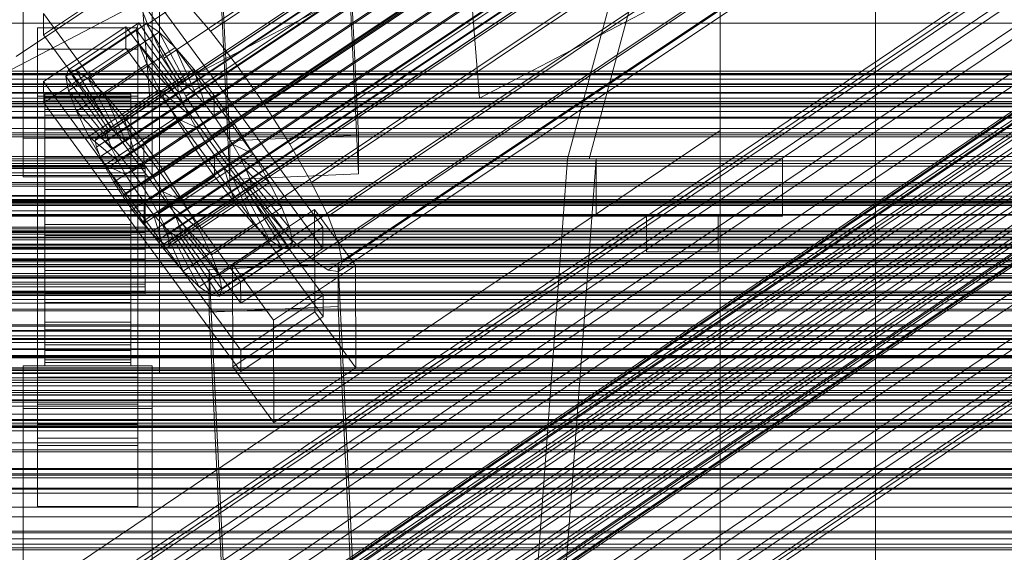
# Model space of a CAD drawing. Header units: millimetres. Extents: x -4738 to 65662, y -68080 to 6847.
# Tile 350 of 656: x 130 to 268, y -33725 to -33651. Entities that reach past the tile are written whole.
import ezdxf

# ---------------------------------------------------------------- set-up
doc = ezdxf.new("R2010")
doc.units = ezdxf.units.MM
for name, color, linetype, lineweight in [('COTAS_O', 1, 'Continuous', 0), ('COTAS_P', 1, 'Continuous', 0), ('frontal_briquetadora', 7, 'Continuous', 0), ('frontal_C01', 7, 'Continuous', 0), ('frontal_C01-mix', 7, 'Continuous', 0), ('frontal_C02', 7, 'Continuous', 0), ('frontal_C03', 7, 'Continuous', 0), ('frontal_C10', 7, 'Continuous', 0), ('frontal_mezcladora', 7, 'Continuous', 0), ('frontal_secador', 7, 'Continuous', 0)]:
    doc.layers.add(name, color=color, linetype=linetype, lineweight=lineweight)
doc.dimstyles.new('R19_100', dxfattribs={"dimtxt": 250, "dimasz": 150, "dimexe": 150, "dimexo": 80, "dimgap": 100, "dimtad": 1, "dimtih": 1, "dimtoh": 1, "dimdsep": 46, "dimcen": 0.09, "dimadec": 0, "dimazin": 0, "dimtfac": 1, "dimtdec": 4, "dimtofl": 0, "dimtmove": 0, "dimatfit": 3, "dimfxl": 1, "dimtolj": 1, "dimtzin": 0, "dimarcsym": 0})

# ---------------------------------------------------------------- blocks, each defined once
blk = doc.blocks.new('DIM_R31_48')
at = {"layer": 'COTAS_O'}
for p, q in [((-1725, -33700), (-1575, -33655)), ((1725, -33700), (1575, -33655)), ((-1725, -34400), (-1725, -33700)), ((-1725, -33700), (1725, -33700)), ((-1725, -33700), (-1575, -33745)), ((1725, -33700), (1575, -33745)), ((1725, -34400), (1725, -33700))]:
    blk.add_line(p, q, dxfattribs=at)
blk.add_text('3450 O', height=250, dxfattribs=at).set_placement((0, -33600))
blk = doc.blocks.new('DIM_R31_49')
at = {"layer": 'COTAS_P'}
for p, q in [((-150, -32300), (550, -32300)), ((550, -32300), (505, -32450)), ((550, -34900), (550, -32300)), ((550, -32300), (595, -32450)), ((550, -34900), (505, -34750)), ((550, -34900), (595, -34750)), ((-150, -34900), (550, -34900))]:
    blk.add_line(p, q, dxfattribs=at)
blk.add_text('2600 P', height=250, rotation=90, dxfattribs=at).set_placement((450, -33600))

msp = doc.modelspace()

# ---------------------------------------------------------------- linework, layer by layer
at = {"layer": 'frontal_briquetadora'}
for p, q in [((207, -33670), (342, -33170)), ((210, -33670), (345, -33170)), ((-171, -33670), (211, -33670)), ((-170, -33670), (210, -33670)), ((-167, -33670), (207, -33670)), ((207, -33670), (200, -33765)), ((204, -33765), (211, -33670)), ((210, -33670), (207, -33670)), ((207, -33670), (211, -33670)), ((211, -33670), (237, -33670)), ((211, -33678), (211, -33670)), ((237, -33678), (237, -33670)), ((-171, -33678), (211, -33678)), ((211, -33678), (237, -33678)), ((218, -33678), (228, -33678)), ((218, -33683), (218, -33678)), ((228, -33683), (228, -33678)), ((218, -33683), (228, -33683))]:
    msp.add_line(p, q, dxfattribs=at)
at = {"layer": 'frontal_C01'}
for p, q in [((250, -35948.844), (250, -33373.251)), ((250, -33378.064), (250, -35953.656)), ((228.298, -33666.04), (228.298, -33505.257)), ((228.298, -33511.037), (228.298, -33671.821)), ((146.872, -33726.005), (331.181, -33601.67)), ((148.32, -33726.355), (332.629, -33602.02)), ((146.383, -33727.095), (330.692, -33602.76)), ((150.629, -33728.12), (334.938, -33603.785)), ((141.218, -33749.589), (355.017, -33605.361)), ((146.887, -33729.55), (331.197, -33605.215)), ((141.045, -33749.975), (354.844, -33605.747)), ((141.224, -33750.845), (355.022, -33606.617)), ((141.731, -33749.713), (355.53, -33605.485)), ((142.549, -33750.338), (356.348, -33606.11)), ((141.742, -33752.14), (355.541, -33607.911)), ((143.617, -33751.423), (357.415, -33607.194)), ((153.641, -33731.18), (337.95, -33606.845)), ((159.83, -33667.499), (156.962, -33607.71)), ((174.943, -33606.911), (177.811, -33666.699)), ((142.565, -33753.77), (356.363, -33609.542)), ((144.861, -33752.892), (358.659, -33608.664)), ((148.35, -33733.203), (332.659, -33608.868)), ((359.995, -33610.418), (146.196, -33754.647)), ((143.635, -33755.626), (357.434, -33611.397)), ((157.152, -33735.327), (341.461, -33610.992)), ((177.811, -33672.093), (174.943, -33612.304)), ((144.881, -33757.58), (358.68, -33613.352)), ((147.533, -33756.566), (361.332, -33612.338)), ((150.672, -33737.804), (334.981, -33613.47)), ((159.83, -33672.892), (156.962, -33613.104)), ((148.779, -33758.52), (362.578, -33614.292)), ((146.218, -33759.5), (360.017, -33615.271)), ((149.85, -33760.376), (363.648, -33616.148)), ((345.231, -33615.943), (160.922, -33740.278)), ((147.554, -33761.254), (361.352, -33617.026)), ((150.672, -33762.007), (364.471, -33617.778)), ((148.798, -33762.723), (362.596, -33618.495)), ((151.191, -33763.301), (364.989, -33619.073)), ((153.694, -33743.041), (338.003, -33618.707)), ((149.865, -33763.808), (363.664, -33619.579)), ((150.683, -33764.433), (364.482, -33620.205)), ((151.196, -33764.557), (364.995, -33620.329)), ((151.369, -33764.171), (365.168, -33619.942)), ((131, -33667.098), (131, -33621.261)), ((149, -33621.261), (149, -33667.098)), ((164.693, -33745.696), (349.002, -33621.361)), ((157.211, -33748.557), (341.52, -33624.222)), ((131, -33672.49), (131, -33626.653)), ((149, -33672.49), (149, -33626.653)), ((168.21, -33751.211), (352.519, -33626.876)), ((160.982, -33753.975), (345.291, -33629.64)), ((171.232, -33756.448), (355.541, -33632.113)), ((164.752, -33758.926), (349.061, -33634.591)), ((173.554, -33761.05), (357.863, -33636.715)), ((168.263, -33763.073), (352.572, -33638.738)), ((175.016, -33764.703), (359.326, -33640.368)), ((171.275, -33766.133), (355.584, -33641.798)), ((173.584, -33767.898), (357.893, -33643.563)), ((175.032, -33768.247), (359.341, -33643.913)), ((175.521, -33767.158), (359.83, -33642.823)), ((-425, -33661.983), (425, -33661.983)), ((-311.15, -33663.388), (311.15, -33663.388)), ((-311.15, -33664.18), (311.15, -33664.18)), ((-311.15, -33664.327), (311.15, -33664.327)), ((-311.15, -33666.649), (311.15, -33666.649)), ((-311.15, -33666.933), (311.15, -33666.933)), ((228.298, -33666.04), (130, -33732.352)), ((149, -33667.098), (131, -33667.098)), ((131, -33667.098), (131, -33672.49)), ((149, -33672.49), (149, -33667.098)), ((177.811, -33666.699), (159.83, -33667.499)), ((177.811, -33672.093), (177.811, -33666.699)), ((228.298, -33928.654), (228.298, -33666.04)), ((228.298, -33666.04), (228.298, -33671.821)), ((159.83, -33667.499), (159.83, -33672.892)), ((-311.15, -33670.626), (311.15, -33670.626)), ((-311.15, -33671.028), (311.15, -33671.028)), ((130, -33738.133), (228.298, -33671.821)), ((131, -33672.49), (149, -33672.49)), ((159.83, -33672.892), (177.811, -33672.093)), ((228.298, -33671.821), (228.298, -33934.434)), ((425, -33673.539), (-425, -33673.539)), ((425, -33675.679), (-425, -33675.679)), ((-311.15, -33675.841), (311.15, -33675.841)), ((-311.15, -33676.334), (311.15, -33676.334)), ((-440, -33679.787), (440, -33679.787)), ((-440, -33680.068), (440, -33680.068)), ((-440, -33680.12), (440, -33680.12)), ((-440, -33680.942), (440, -33680.942)), ((-440, -33681.043), (440, -33681.043)), ((-440, -33682.352), (440, -33682.352)), ((311.15, -33681.938), (-311.15, -33681.938)), ((-440, -33682.494), (440, -33682.494)), ((-311.15, -33682.488), (311.15, -33682.488)), ((-440, -33684.2), (440, -33684.2)), ((-440, -33684.374), (440, -33684.374)), ((440, -33686.36), (-440, -33686.36)), ((-440, -33686.555), (440, -33686.555)), ((-425, -33687.235), (425, -33687.235)), ((-440, -33688.686), (440, -33688.686)), ((-440, -33688.887), (440, -33688.887)), ((-311.15, -33688.502), (311.15, -33688.502)), ((-311.15, -33689.071), (311.15, -33689.071)), ((-450, -33690.14), (450, -33690.14)), ((-440, -33691.018), (440, -33691.018)), ((-440, -33691.213), (440, -33691.213)), ((-440, -33693.199), (440, -33693.199)), ((-440, -33693.374), (440, -33693.374)), ((-440, -33695.079), (440, -33695.079)), ((-440, -33695.221), (440, -33695.221)), ((-311.15, -33695.086), (311.15, -33695.086)), ((-311.15, -33695.635), (311.15, -33695.635)), ((-440, -33696.53), (440, -33696.53)), ((-440, -33696.631), (440, -33696.631)), ((-440, -33697.453), (440, -33697.453)), ((-440, -33697.505), (440, -33697.505)), ((-440, -33697.786), (440, -33697.786)), ((450, -33700.925), (-450, -33700.925)), ((-311.15, -33701.24), (311.15, -33701.24)), ((-311.15, -33701.732), (311.15, -33701.732)), ((-311.15, -33706.545), (311.15, -33706.545)), ((-311.15, -33706.947), (311.15, -33706.947)), ((-311.15, -33710.64), (311.15, -33710.64)), ((-311.15, -33710.924), (311.15, -33710.924)), ((-311.15, -33713.246), (311.15, -33713.246)), ((-311.15, -33713.393), (311.15, -33713.393)), ((-311.15, -33714.185), (311.15, -33714.185)), ((450, -33723.844), (-450, -33723.844))]:
    msp.add_line(p, q, dxfattribs=at)
at = {"layer": 'frontal_C01-mix'}
for p, q in [((150, -33435), (150, -33700)), ((150, -33700), (-150, -33700))]:
    msp.add_line(p, q, dxfattribs=at)
at = {"layer": 'frontal_C02'}
for p, q in [((250, -35767.183), (250, -32921.727)), ((250, -32926.497), (250, -35771.953)), ((141.218, -33666.964), (355.017, -33523.989)), ((141.731, -33667.02), (355.53, -33524.045)), ((141.045, -33667.419), (354.844, -33524.443)), ((141.224, -33668.353), (355.022, -33525.377)), ((142.549, -33667.583), (356.348, -33524.607)), ((143.617, -33668.613), (357.415, -33525.638)), ((141.742, -33669.702), (355.541, -33526.727)), ((144.861, -33670.042), (358.659, -33527.067)), ((142.565, -33671.376), (356.363, -33528.401)), ((148.35, -33651.184), (332.659, -33527.929)), ((359.995, -33528.796), (146.196, -33671.772)), ((157.152, -33652.142), (341.461, -33528.888)), ((143.635, -33673.259), (357.434, -33530.284)), ((147.533, -33673.684), (361.332, -33530.709)), ((144.881, -33675.224), (358.68, -33532.249)), ((148.779, -33675.649), (362.578, -33532.673)), ((150.672, -33655.907), (334.981, -33532.652)), ((345.231, -33533.769), (160.922, -33657.023)), ((146.218, -33677.137), (360.017, -33534.161)), ((149.85, -33677.532), (363.648, -33534.557)), ((147.554, -33678.866), (361.352, -33535.891)), ((150.672, -33679.206), (364.471, -33536.23)), ((148.798, -33680.295), (362.596, -33537.32)), ((151.191, -33680.556), (364.989, -33537.58)), ((153.694, -33661.222), (338.003, -33537.968)), ((149.865, -33681.326), (363.664, -33538.35)), ((150.683, -33681.888), (364.482, -33538.913)), ((151.196, -33681.944), (364.995, -33538.969)), ((151.369, -33681.49), (365.168, -33538.514)), ((164.693, -33662.42), (349.002, -33539.166)), ((157.211, -33666.767), (341.52, -33543.513)), ((168.21, -33667.965), (352.519, -33544.711)), ((160.982, -33672.164), (345.291, -33548.91)), ((171.232, -33673.281), (355.541, -33550.026)), ((164.752, -33677.045), (349.061, -33553.791)), ((173.554, -33678.004), (357.863, -33554.749)), ((168.263, -33681.078), (352.572, -33557.823)), ((175.016, -33681.813), (359.326, -33558.559)), ((171.275, -33683.987), (355.584, -33560.732)), ((175.521, -33684.449), (359.83, -33561.195)), ((173.584, -33685.574), (357.893, -33562.32)), ((175.032, -33685.732), (359.341, -33562.478)), ((228.298, -33874.707), (228.298, -33584.212)), ((130, -33655.678), (228.298, -33589.943)), ((228.298, -33589.943), (228.298, -33880.437)), ((145.277, -33641.999), (172.809, -33679.521)), ((145.289, -33644.979), (133.821, -33652.648)), ((172.821, -33682.502), (145.289, -33644.979)), ((148.35, -33651.184), (146.887, -33647.374)), ((153.641, -33648.11), (157.152, -33652.142)), ((133.821, -33652.648), (133.809, -33649.668)), ((161.341, -33687.19), (133.809, -33649.668)), ((133, -33654.691), (133, -33651.71)), ((133, -33651.71), (147, -33651.71)), ((133, -33697.529), (133, -33651.71)), ((133.847, -33659.205), (145.315, -33651.536)), ((136.948, -33658.506), (146.777, -33651.932)), ((137.313, -33657.546), (147.143, -33650.973)), ((138.396, -33657.664), (148.226, -33651.091)), ((145.315, -33651.536), (145.327, -33654.517)), ((145.315, -33651.536), (172.847, -33689.059)), ((147.143, -33650.973), (146.777, -33651.932)), ((146.777, -33651.932), (152.513, -33659.749)), ((146.777, -33651.932), (147.155, -33653.904)), ((147, -33651.71), (147, -33654.691)), ((147, -33651.71), (147, -33697.529)), ((148.226, -33651.091), (147.143, -33650.973)), ((147.143, -33650.973), (152.686, -33659.295)), ((149.953, -33652.278), (148.226, -33651.091)), ((148.226, -33651.091), (153.199, -33659.351)), ((150.672, -33655.907), (148.35, -33651.184)), ((157.152, -33652.142), (160.922, -33657.023)), ((133.821, -33652.648), (161.353, -33690.171)), ((140.123, -33658.852), (149.953, -33652.278)), ((152.207, -33654.454), (149.953, -33652.278)), ((149.953, -33652.278), (154.017, -33659.913)), ((147, -33654.691), (133, -33654.691)), ((133, -33654.691), (133, -33700.509)), ((145.327, -33654.517), (133.859, -33662.186)), ((137.325, -33660.478), (147.155, -33653.904)), ((142.377, -33661.028), (152.207, -33654.454)), ((172.859, -33692.039), (145.327, -33654.517)), ((147, -33700.509), (147, -33654.691)), ((147.155, -33653.904), (152.692, -33660.683)), ((147.155, -33653.904), (148.249, -33656.754)), ((154.833, -33657.471), (152.207, -33654.454)), ((152.207, -33654.454), (155.085, -33660.944)), ((153.694, -33661.222), (150.672, -33655.907)), ((136.948, -33658.506), (137.313, -33657.546)), ((142.856, -33665.869), (137.313, -33657.546)), ((137.313, -33657.546), (138.396, -33657.664)), ((143.369, -33665.924), (138.396, -33657.664)), ((138.396, -33657.664), (140.123, -33658.852)), ((138.419, -33663.327), (148.249, -33656.754)), ((145.003, -33664.044), (154.833, -33657.471)), ((148.249, -33656.754), (153.21, -33662.033)), ((148.249, -33656.754), (149.985, -33660.287)), ((157.653, -33661.122), (154.833, -33657.471)), ((154.833, -33657.471), (156.329, -33662.373)), ((160.922, -33657.023), (164.693, -33662.42)), ((142.683, -33666.323), (136.948, -33658.506)), ((137.325, -33660.478), (136.948, -33658.506)), ((144.188, -33666.487), (140.123, -33658.852)), ((140.123, -33658.852), (142.377, -33661.028)), ((133.859, -33662.186), (133.847, -33659.205)), ((161.379, -33696.728), (133.847, -33659.205)), ((140.156, -33666.86), (149.985, -33660.287)), ((152.513, -33659.749), (142.683, -33666.323)), ((152.686, -33659.295), (142.856, -33665.869)), ((153.199, -33659.351), (143.369, -33665.924)), ((154.017, -33659.913), (144.188, -33666.487)), ((149.985, -33660.287), (154.033, -33663.707)), ((149.985, -33660.287), (152.246, -33664.263)), ((152.513, -33659.749), (152.686, -33659.295)), ((152.692, -33660.683), (152.513, -33659.749)), ((152.686, -33659.295), (153.199, -33659.351)), ((153.199, -33659.351), (154.017, -33659.913)), ((154.017, -33659.913), (155.085, -33660.944)), ((133, -33664.228), (133, -33661.248)), ((133, -33661.248), (147, -33661.248)), ((133, -33707.066), (133, -33661.248)), ((134, -33670.931), (134, -33660.94)), ((134, -33660.94), (134, -33661.386)), ((134, -33660.94), (146, -33660.94)), ((134, -33661.788), (134, -33660.94)), ((134, -33671.143), (134, -33661.386)), ((134, -33661.386), (134, -33663.095)), ((134, -33661.386), (146, -33661.386)), ((134, -33671.333), (134, -33661.788)), ((134, -33661.788), (146, -33661.788)), ((134, -33663.871), (134, -33661.788)), ((142.862, -33667.257), (137.325, -33660.478)), ((138.419, -33663.327), (137.325, -33660.478)), ((145.255, -33667.518), (142.377, -33661.028)), ((142.377, -33661.028), (145.003, -33664.044)), ((152.692, -33660.683), (142.862, -33667.257)), ((155.085, -33660.944), (145.255, -33667.518)), ((146, -33661.386), (146, -33660.94)), ((146, -33660.94), (146, -33670.931)), ((146, -33660.94), (146, -33661.788)), ((146, -33663.095), (146, -33661.386)), ((146, -33661.386), (146, -33671.143)), ((146, -33661.788), (146, -33671.333)), ((146, -33661.788), (146, -33663.871)), ((147, -33661.248), (147, -33664.228)), ((147, -33661.248), (147, -33707.066)), ((157.653, -33661.122), (147.823, -33667.696)), ((153.21, -33662.033), (152.692, -33660.683)), ((157.211, -33666.767), (153.694, -33661.222)), ((155.085, -33660.944), (156.329, -33662.373)), ((157.665, -33664.102), (157.653, -33661.122)), ((160.474, -33665.159), (157.653, -33661.122)), ((133.859, -33662.186), (161.391, -33699.708)), ((134, -33671.952), (134, -33663.095)), ((134, -33663.095), (134, -33665.951)), ((134, -33663.095), (146, -33663.095)), ((153.21, -33662.033), (143.38, -33668.607)), ((146, -33665.951), (146, -33663.095)), ((146, -33663.095), (146, -33671.952)), ((156.329, -33662.373), (146.499, -33668.947)), ((154.033, -33663.707), (153.21, -33662.033)), ((156.329, -33662.373), (157.665, -33664.102)), ((164.693, -33662.42), (168.21, -33667.965)), ((147, -33664.228), (133, -33664.228)), ((133, -33664.228), (133, -33710.047)), ((134, -33672.32), (134, -33663.871)), ((134, -33663.871), (146, -33663.871)), ((134, -33667.049), (134, -33663.871)), ((143.38, -33668.607), (138.419, -33663.327)), ((140.156, -33666.86), (138.419, -33663.327)), ((142.416, -33670.836), (152.246, -33664.263)), ((154.033, -33663.707), (144.203, -33670.28)), ((146.499, -33668.947), (145.003, -33664.044)), ((145.003, -33664.044), (147.823, -33667.696)), ((146, -33663.871), (146, -33672.32)), ((146, -33663.871), (146, -33667.049)), ((147, -33710.047), (147, -33664.228)), ((147.835, -33670.676), (157.665, -33664.102)), ((152.246, -33664.263), (155.103, -33665.59)), ((152.246, -33664.263), (154.877, -33668.411)), ((155.103, -33665.59), (154.033, -33663.707)), ((157.665, -33664.102), (159.001, -33666.015)), ((142.856, -33665.869), (142.683, -33666.323)), ((143.369, -33665.924), (142.856, -33665.869)), ((144.188, -33666.487), (143.369, -33665.924)), ((155.103, -33665.59), (145.274, -33672.164)), ((150.644, -33671.733), (160.474, -33665.159)), ((156.35, -33667.555), (155.103, -33665.59)), ((160.474, -33665.159), (159.001, -33666.015)), ((163.105, -33669.307), (160.474, -33665.159)), ((134, -33673.305), (134, -33665.951)), ((134, -33665.951), (134, -33669.76)), ((134, -33665.951), (146, -33665.951)), ((134, -33673.825), (134, -33667.049)), ((134, -33667.049), (146, -33667.049)), ((134, -33671.104), (134, -33667.049)), ((144.203, -33670.28), (140.156, -33666.86)), ((142.416, -33670.836), (140.156, -33666.86)), ((141.045, -33667.419), (141.218, -33666.964)), ((141.218, -33666.964), (141.731, -33667.02)), ((141.731, -33667.02), (142.549, -33667.583)), ((142.683, -33666.323), (142.862, -33667.257)), ((142.862, -33667.257), (143.38, -33668.607)), ((145.255, -33667.518), (144.188, -33666.487)), ((146, -33669.76), (146, -33665.951)), ((146, -33665.951), (146, -33673.305)), ((146, -33667.049), (146, -33673.825)), ((146, -33667.049), (146, -33671.104)), ((159.001, -33666.015), (149.171, -33672.588)), ((160.982, -33672.164), (157.211, -33666.767)), ((159.001, -33666.015), (160.247, -33667.98)), ((141.224, -33668.353), (141.045, -33667.419)), ((141.742, -33669.702), (141.224, -33668.353)), ((142.549, -33667.583), (143.617, -33668.613)), ((143.38, -33668.607), (144.203, -33670.28)), ((143.617, -33668.613), (144.861, -33670.042)), ((145.047, -33674.984), (154.877, -33668.411)), ((146.499, -33668.947), (145.255, -33667.518)), ((156.35, -33667.555), (146.52, -33674.129)), ((147.823, -33667.696), (147.835, -33670.676)), ((147.823, -33667.696), (150.644, -33671.733)), ((160.247, -33667.98), (150.417, -33674.553)), ((154.877, -33668.411), (156.35, -33667.555)), ((154.877, -33668.411), (157.698, -33672.448)), ((157.686, -33669.467), (156.35, -33667.555)), ((163.105, -33669.307), (160.247, -33667.98)), ((160.247, -33667.98), (161.318, -33669.863)), ((168.21, -33667.965), (171.232, -33673.281)), ((134, -33675.109), (134, -33669.76)), ((134, -33669.76), (134, -33674.261)), ((134, -33669.76), (146, -33669.76)), ((142.565, -33671.376), (141.742, -33669.702)), ((144.861, -33670.042), (146.196, -33671.772)), ((146, -33674.261), (146, -33669.76)), ((146, -33669.76), (146, -33675.109)), ((147.835, -33670.676), (146.499, -33668.947)), ((157.686, -33669.467), (147.856, -33676.041)), ((161.318, -33669.863), (151.488, -33676.437)), ((153.275, -33675.881), (163.105, -33669.307)), ((157.698, -33672.448), (157.686, -33669.467)), ((159.022, -33671.197), (157.686, -33669.467)), ((165.365, -33673.283), (161.318, -33669.863)), ((161.318, -33669.863), (162.14, -33671.537)), ((165.365, -33673.283), (163.105, -33669.307)), ((-148, -33670.931), (148, -33670.931)), ((-148, -33671.143), (148, -33671.143)), ((-148, -33671.333), (148, -33671.333)), ((134, -33671.143), (134, -33670.931)), ((146, -33670.931), (134, -33670.931)), ((134, -33670.931), (134, -33671.333)), ((134, -33675.746), (134, -33671.104)), ((134, -33671.104), (146, -33671.104)), ((134, -33675.76), (134, -33671.104)), ((134, -33671.952), (134, -33671.143)), ((146, -33671.143), (134, -33671.143)), ((146, -33671.333), (134, -33671.333)), ((134, -33671.333), (134, -33672.32)), ((145.274, -33672.164), (142.416, -33670.836)), ((145.047, -33674.984), (142.416, -33670.836)), ((143.635, -33673.259), (142.565, -33671.376)), ((144.203, -33670.28), (145.274, -33672.164)), ((146, -33670.931), (146, -33671.143)), ((146, -33671.333), (146, -33670.931)), ((146, -33671.104), (146, -33675.746)), ((146, -33671.104), (146, -33675.76)), ((146, -33671.143), (146, -33671.952)), ((146, -33672.32), (146, -33671.333)), ((149.171, -33672.588), (147.835, -33670.676)), ((148, -33671.143), (148, -33670.931)), ((148, -33670.931), (148, -33671.333)), ((148, -33671.952), (148, -33671.143)), ((148, -33671.333), (148, -33672.32)), ((159.022, -33671.197), (149.192, -33677.77)), ((160.518, -33676.099), (159.022, -33671.197)), ((160.266, -33672.626), (159.022, -33671.197)), ((-148, -33671.952), (148, -33671.952)), ((-148, -33672.32), (148, -33672.32)), ((134, -33673.305), (134, -33671.952)), ((146, -33671.952), (134, -33671.952)), ((146, -33672.32), (134, -33672.32)), ((134, -33672.32), (134, -33673.825)), ((145.274, -33672.164), (146.52, -33674.129)), ((146, -33671.952), (146, -33673.305)), ((146, -33673.825), (146, -33672.32)), ((146.196, -33671.772), (147.533, -33673.684)), ((147.868, -33679.021), (157.698, -33672.448)), ((148, -33673.305), (148, -33671.952)), ((148, -33672.32), (148, -33673.825)), ((149.171, -33672.588), (150.644, -33671.733)), ((150.417, -33674.553), (149.171, -33672.588)), ((160.266, -33672.626), (150.436, -33679.199)), ((150.644, -33671.733), (153.275, -33675.881)), ((162.14, -33671.537), (152.311, -33678.11)), ((157.698, -33672.448), (160.518, -33676.099)), ((163.144, -33679.116), (160.266, -33672.626)), ((161.333, -33673.657), (160.266, -33672.626)), ((164.752, -33677.045), (160.982, -33672.164)), ((167.102, -33676.816), (162.14, -33671.537)), ((162.14, -33671.537), (162.659, -33672.886)), ((-148, -33673.305), (148, -33673.305)), ((-148, -33673.825), (148, -33673.825)), ((134, -33675.109), (134, -33673.305)), ((146, -33673.305), (134, -33673.305)), ((146, -33673.825), (134, -33673.825)), ((134, -33673.825), (134, -33675.746)), ((144.881, -33675.224), (143.635, -33673.259)), ((146.52, -33674.129), (145.047, -33674.984)), ((146, -33673.305), (146, -33675.109)), ((146, -33675.746), (146, -33673.825)), ((146.52, -33674.129), (147.856, -33676.041)), ((147.533, -33673.684), (148.779, -33675.649)), ((148, -33675.109), (148, -33673.305)), ((148, -33673.825), (148, -33675.746)), ((161.333, -33673.657), (151.503, -33680.23)), ((162.659, -33672.886), (152.829, -33679.46)), ((162.837, -33673.82), (153.008, -33680.394)), ((155.535, -33679.857), (165.365, -33673.283)), ((165.397, -33681.292), (161.333, -33673.657)), ((162.151, -33674.219), (161.333, -33673.657)), ((168.196, -33679.666), (162.659, -33672.886)), ((162.659, -33672.886), (162.837, -33673.82)), ((162.837, -33673.82), (162.664, -33674.275)), ((168.573, -33681.638), (162.837, -33673.82)), ((167.102, -33676.816), (165.365, -33673.283)), ((171.232, -33673.281), (173.554, -33678.004)), ((-148, -33675.109), (148, -33675.109)), ((134, -33674.261), (134, -33677.241)), ((146, -33674.261), (134, -33674.261)), ((134, -33674.261), (134, -33679.148)), ((134, -33677.241), (134, -33675.109)), ((146, -33675.109), (134, -33675.109)), ((146.218, -33677.137), (144.881, -33675.224)), ((147.868, -33679.021), (145.047, -33674.984)), ((146, -33677.241), (146, -33674.261)), ((146, -33679.148), (146, -33674.261)), ((146, -33675.109), (146, -33677.241)), ((148, -33677.241), (148, -33675.109)), ((151.488, -33676.437), (150.417, -33674.553)), ((150.417, -33674.553), (153.275, -33675.881)), ((162.151, -33674.219), (152.321, -33680.793)), ((162.664, -33674.275), (152.835, -33680.849)), ((167.125, -33682.479), (162.151, -33674.219)), ((162.664, -33674.275), (162.151, -33674.219)), ((168.208, -33682.597), (162.664, -33674.275)), ((-148, -33675.746), (148, -33675.746)), ((146, -33675.746), (134, -33675.746)), ((134, -33675.746), (134, -33677.952)), ((134, -33677.952), (134, -33675.76)), ((134, -33675.76), (146, -33675.76)), ((134, -33680.7), (134, -33675.76)), ((146, -33677.952), (146, -33675.746)), ((146, -33675.76), (146, -33677.952)), ((146, -33675.76), (146, -33680.7)), ((147.856, -33676.041), (147.868, -33679.021)), ((147.856, -33676.041), (149.192, -33677.77)), ((148, -33675.746), (148, -33677.952)), ((148.779, -33675.649), (149.85, -33677.532)), ((150.688, -33682.673), (160.518, -33676.099)), ((152.311, -33678.11), (151.488, -33676.437)), ((151.488, -33676.437), (155.535, -33679.857)), ((153.275, -33675.881), (155.535, -33679.857)), ((157.272, -33683.39), (167.102, -33676.816)), ((160.518, -33676.099), (163.144, -33679.116)), ((168.196, -33679.666), (167.102, -33676.816)), ((148, -33677.241), (-148, -33677.241)), ((-148, -33677.952), (148, -33677.952)), ((134, -33677.241), (146, -33677.241)), ((134, -33679.556), (134, -33677.241)), ((146, -33677.952), (134, -33677.952)), ((134, -33677.952), (134, -33680.292)), ((146, -33677.241), (146, -33679.556)), ((146, -33680.292), (146, -33677.952)), ((147.554, -33678.866), (146.218, -33677.137)), ((148, -33679.556), (148, -33677.241)), ((148, -33677.952), (148, -33680.292)), ((149.192, -33677.77), (150.688, -33682.673)), ((149.192, -33677.77), (150.436, -33679.199)), ((149.85, -33677.532), (150.672, -33679.206)), ((152.829, -33679.46), (152.311, -33678.11)), ((152.311, -33678.11), (157.272, -33683.39)), ((160.19, -33684.733), (171.658, -33677.063)), ((168.263, -33681.078), (164.752, -33677.045)), ((171.658, -33677.063), (171.715, -33691.37)), ((171.658, -33677.063), (177.394, -33684.881)), ((173.554, -33678.004), (175.016, -33681.813)), ((-148, -33679.556), (148, -33679.556)), ((134, -33679.556), (134, -33679.148)), ((134, -33679.148), (134, -33684.088)), ((134, -33679.148), (146, -33679.148)), ((134, -33681.896), (134, -33679.556)), ((146, -33679.556), (134, -33679.556)), ((146, -33684.088), (146, -33679.148)), ((146, -33679.148), (146, -33679.556)), ((146, -33679.556), (146, -33681.896)), ((148.798, -33680.295), (147.554, -33678.866)), ((150.688, -33682.673), (147.868, -33679.021)), ((148, -33681.896), (148, -33679.556)), ((150.436, -33679.199), (153.314, -33685.689)), ((150.436, -33679.199), (151.503, -33680.23)), ((150.672, -33679.206), (151.191, -33680.556)), ((153.008, -33680.394), (152.829, -33679.46)), ((152.829, -33679.46), (158.366, -33686.239)), ((153.314, -33685.689), (163.144, -33679.116)), ((158.366, -33686.239), (168.196, -33679.666)), ((172.809, -33679.521), (161.341, -33687.19)), ((163.144, -33679.116), (165.397, -33681.292)), ((168.573, -33681.638), (168.196, -33679.666)), ((172.821, -33682.502), (172.809, -33679.521)), ((-148, -33680.292), (148, -33680.292)), ((134, -33680.292), (134, -33680.7)), ((146, -33680.292), (134, -33680.292)), ((134, -33680.292), (134, -33682.606)), ((134, -33680.7), (146, -33680.7)), ((134, -33685.587), (134, -33680.7)), ((146, -33680.7), (146, -33680.292)), ((146, -33682.606), (146, -33680.292)), ((146, -33680.7), (146, -33685.587)), ((148, -33680.292), (148, -33682.606)), ((149.865, -33681.326), (148.798, -33680.295)), ((151.191, -33680.556), (151.369, -33681.49)), ((151.503, -33680.23), (155.567, -33687.865)), ((151.503, -33680.23), (152.321, -33680.793)), ((152.321, -33680.793), (157.295, -33689.053)), ((152.321, -33680.793), (152.835, -33680.849)), ((152.835, -33680.849), (153.008, -33680.394)), ((152.835, -33680.849), (158.378, -33689.171)), ((153.008, -33680.394), (158.743, -33688.211)), ((155.535, -33679.857), (157.272, -33683.39)), ((-148, -33681.896), (148, -33681.896)), ((134, -33684.102), (134, -33681.896)), ((134, -33681.896), (134, -33684.088)), ((146, -33681.896), (134, -33681.896)), ((146, -33684.088), (146, -33681.896)), ((146, -33681.896), (146, -33684.102)), ((148, -33684.102), (148, -33681.896)), ((150.683, -33681.888), (149.865, -33681.326)), ((151.196, -33681.944), (150.683, -33681.888)), ((151.369, -33681.49), (151.196, -33681.944)), ((155.567, -33687.865), (165.397, -33681.292)), ((158.743, -33688.211), (168.573, -33681.638)), ((165.397, -33681.292), (167.125, -33682.479)), ((168.208, -33682.597), (168.573, -33681.638)), ((171.275, -33683.987), (168.263, -33681.078)), ((175.016, -33681.813), (175.521, -33684.449)), ((-148, -33682.606), (148, -33682.606)), ((134, -33682.606), (134, -33685.587)), ((146, -33682.606), (134, -33682.606)), ((134, -33682.606), (134, -33684.739)), ((146, -33685.587), (146, -33682.606)), ((146, -33684.739), (146, -33682.606)), ((148, -33682.606), (148, -33684.739)), ((153.314, -33685.689), (150.688, -33682.673)), ((157.272, -33683.39), (158.366, -33686.239)), ((157.295, -33689.053), (167.125, -33682.479)), ((158.378, -33689.171), (168.208, -33682.597)), ((161.353, -33690.171), (172.821, -33682.502)), ((167.125, -33682.479), (168.208, -33682.597)), ((-148, -33684.102), (148, -33684.102)), ((-148, -33684.739), (148, -33684.739)), ((134, -33684.088), (134, -33688.744)), ((134, -33684.088), (146, -33684.088)), ((134, -33686.023), (134, -33684.102)), ((134, -33684.102), (134, -33688.744)), ((146, -33684.102), (134, -33684.102)), ((134, -33684.739), (134, -33690.088)), ((146, -33684.739), (134, -33684.739)), ((134, -33684.739), (134, -33686.543)), ((146, -33688.744), (146, -33684.088)), ((146, -33688.744), (146, -33684.102)), ((146, -33684.102), (146, -33686.023)), ((146, -33690.088), (146, -33684.739)), ((146, -33686.543), (146, -33684.739)), ((148, -33686.023), (148, -33684.102)), ((148, -33684.739), (148, -33686.543)), ((156.962, -33685.467), (174.943, -33684.674)), ((160.247, -33699.039), (160.19, -33684.733)), ((165.926, -33692.55), (160.19, -33684.733)), ((177.394, -33684.881), (165.926, -33692.55)), ((173.584, -33685.574), (171.275, -33683.987)), ((174.943, -33684.674), (174.943, -33690.636)), ((174.943, -33684.674), (177.811, -33743.94)), ((175.521, -33684.449), (175.032, -33685.732)), ((177.451, -33699.187), (177.394, -33684.881)), ((-148, -33686.023), (148, -33686.023)), ((-148, -33686.543), (148, -33686.543)), ((134, -33685.587), (146, -33685.587)), ((134, -33690.088), (134, -33685.587)), ((134, -33687.528), (134, -33686.023)), ((134, -33686.023), (134, -33692.799)), ((146, -33686.023), (134, -33686.023)), ((134, -33686.543), (134, -33693.896)), ((146, -33686.543), (134, -33686.543)), ((134, -33686.543), (134, -33687.895)), ((146, -33685.587), (146, -33690.088)), ((146, -33692.799), (146, -33686.023)), ((146, -33686.023), (146, -33687.528)), ((146, -33693.896), (146, -33686.543)), ((146, -33687.895), (146, -33686.543)), ((148, -33687.528), (148, -33686.023)), ((148, -33686.543), (148, -33687.895)), ((155.567, -33687.865), (153.314, -33685.689)), ((156.962, -33691.429), (156.962, -33685.467)), ((159.83, -33744.732), (156.962, -33685.467)), ((158.366, -33686.239), (158.743, -33688.211)), ((175.032, -33685.732), (173.584, -33685.574)), ((-148, -33687.528), (148, -33687.528)), ((-148, -33687.895), (148, -33687.895)), ((134, -33688.515), (134, -33687.528)), ((134, -33687.528), (134, -33695.977)), ((146, -33687.528), (134, -33687.528)), ((134, -33687.895), (134, -33696.753)), ((146, -33687.895), (134, -33687.895)), ((134, -33687.895), (134, -33688.705)), ((146, -33695.977), (146, -33687.528)), ((146, -33687.528), (146, -33688.515)), ((146, -33696.753), (146, -33687.895)), ((146, -33688.705), (146, -33687.895)), ((148, -33688.515), (148, -33687.528)), ((148, -33687.895), (148, -33688.705)), ((157.295, -33689.053), (155.567, -33687.865)), ((161.341, -33687.19), (161.353, -33690.171)), ((-148, -33688.515), (148, -33688.515)), ((-148, -33688.705), (148, -33688.705)), ((-148, -33688.916), (148, -33688.916)), ((134, -33688.916), (134, -33688.515)), ((134, -33688.515), (134, -33698.06)), ((146, -33688.515), (134, -33688.515)), ((134, -33688.705), (134, -33698.462)), ((146, -33688.705), (134, -33688.705)), ((134, -33688.705), (134, -33688.916)), ((134, -33688.744), (134, -33692.799)), ((134, -33688.744), (146, -33688.744)), ((134, -33688.916), (134, -33698.908)), ((146, -33688.916), (134, -33688.916)), ((146, -33698.06), (146, -33688.515)), ((146, -33688.515), (146, -33688.916)), ((146, -33698.462), (146, -33688.705)), ((146, -33688.916), (146, -33688.705)), ((146, -33692.799), (146, -33688.744)), ((146, -33698.908), (146, -33688.916)), ((148, -33688.916), (148, -33688.515)), ((148, -33688.705), (148, -33688.916)), ((158.378, -33689.171), (157.295, -33689.053)), ((158.743, -33688.211), (158.378, -33689.171)), ((172.847, -33689.059), (161.379, -33696.728)), ((172.859, -33692.039), (172.847, -33689.059)), ((134, -33690.088), (146, -33690.088)), ((134, -33693.896), (134, -33690.088)), ((146, -33690.088), (146, -33693.896)), ((174.943, -33690.636), (156.962, -33691.429)), ((177.811, -33749.902), (174.943, -33690.636)), ((159.83, -33750.695), (156.962, -33691.429)), ((171.715, -33691.37), (160.247, -33699.039)), ((161.391, -33699.708), (172.859, -33692.039)), ((177.451, -33699.187), (171.715, -33691.37)), ((134, -33692.799), (134, -33695.977)), ((134, -33692.799), (146, -33692.799)), ((146, -33695.977), (146, -33692.799)), ((165.926, -33692.55), (165.983, -33706.856)), ((133, -33709.032), (133, -33694.725)), ((133, -33694.725), (147, -33694.725)), ((133, -33704.271), (133, -33694.725)), ((134, -33693.896), (146, -33693.896)), ((134, -33696.753), (134, -33693.896)), ((146, -33693.896), (146, -33696.753)), ((147, -33694.725), (147, -33709.032)), ((147, -33694.725), (147, -33704.271)), ((134, -33695.977), (134, -33698.06)), ((134, -33695.977), (146, -33695.977)), ((146, -33698.06), (146, -33695.977)), ((147, -33697.529), (133, -33697.529)), ((133, -33697.529), (133, -33700.509)), ((134, -33696.753), (146, -33696.753)), ((134, -33698.462), (134, -33696.753)), ((146, -33696.753), (146, -33698.462)), ((147, -33700.509), (147, -33697.529)), ((161.379, -33696.728), (161.391, -33699.708)), ((131, -33704.859), (131, -33698.898)), ((131, -33698.898), (149, -33698.898)), ((131, -33744.335), (131, -33698.898)), ((134, -33698.06), (134, -33698.908)), ((134, -33698.06), (146, -33698.06)), ((134, -33698.462), (146, -33698.462)), ((134, -33698.908), (134, -33698.462)), ((134, -33698.908), (146, -33698.908)), ((146, -33698.908), (146, -33698.06)), ((146, -33698.462), (146, -33698.908)), ((149, -33698.898), (149, -33704.859)), ((149, -33698.898), (149, -33744.335)), ((160.247, -33699.039), (165.983, -33706.856)), ((165.983, -33706.856), (177.451, -33699.187)), ((133, -33700.509), (147, -33700.509)), ((147, -33704.271), (133, -33704.271)), ((133, -33704.271), (133, -33718.577)), ((147, -33718.577), (147, -33704.271)), ((149, -33704.859), (131, -33704.859)), ((131, -33750.296), (131, -33704.859)), ((149, -33750.296), (149, -33704.859)), ((147, -33707.066), (133, -33707.066)), ((133, -33707.066), (133, -33710.047)), ((147, -33710.047), (147, -33707.066)), ((147, -33709.032), (133, -33709.032)), ((133, -33709.032), (133, -33718.577)), ((147, -33718.577), (147, -33709.032)), ((133, -33710.047), (147, -33710.047)), ((133, -33718.577), (147, -33718.577))]:
    msp.add_line(p, q, dxfattribs=at)
at = {"layer": 'frontal_C03'}
for p, q in [((1250, -33651.048), (-1250, -33651.048)), ((1496, -33658.154), (-1496, -33658.154)), ((1496, -33658.271), (-1496, -33658.271)), ((1250, -33657.745), (-1250, -33657.745)), ((1250, -33658.062), (-1250, -33658.062)), ((1250, -33658.856), (-1250, -33658.856)), ((1496, -33659.537), (-1496, -33659.537)), ((1496, -33659.873), (-1496, -33659.873)), ((-1250, -33659.62), (1250, -33659.62)), ((1250, -33660.743), (-1250, -33660.743)), ((-1250, -33660.829), (1250, -33660.829)), ((1250, -33661.507), (-1250, -33661.507)), ((1496, -33662.212), (-1496, -33662.212)), ((1496, -33662.713), (-1496, -33662.713)), ((1250, -33662.301), (-1250, -33662.301)), ((1250, -33662.618), (-1250, -33662.618)), ((1250, -33662.722), (-1250, -33662.722)), ((-1496, -33665.77), (1496, -33665.77)), ((1496, -33666.362), (-1496, -33666.362)), ((1496, -33669.67), (-1496, -33669.67)), ((1496, -33670.262), (-1496, -33670.262)), ((1496, -33673.318), (-1496, -33673.318)), ((1496, -33673.82), (-1496, -33673.82)), ((1250, -33673.31), (-1250, -33673.31)), ((1250, -33675.202), (-1250, -33675.202)), ((1496, -33676.159), (-1496, -33676.159)), ((1496, -33676.494), (-1496, -33676.494)), ((1496, -33677.76), (-1496, -33677.76)), ((1496, -33677.878), (-1496, -33677.878)), ((1250, -33680.203), (-1250, -33680.203)), ((1250, -33680.519), (-1250, -33680.519)), ((1250, -33681.313), (-1250, -33681.313)), ((-1250, -33682.078), (1250, -33682.078)), ((1250, -33683.201), (-1250, -33683.201)), ((1250, -33683.965), (-1250, -33683.965)), ((1250, -33684.759), (-1250, -33684.759)), ((1250, -33684.984), (-1250, -33684.984)), ((1250, -33685.075), (-1250, -33685.075)), ((1250, -33686.588), (-1250, -33686.588)), ((1250, -33694.075), (-1250, -33694.075)), ((1250, -33695.147), (-1250, -33695.147)), ((1250, -33699.199), (-1250, -33699.199)), ((1250, -33699.575), (-1250, -33699.575)), ((1250, -33702.661), (-1250, -33702.661)), ((1250, -33702.977), (-1250, -33702.977)), ((1250, -33703.771), (-1250, -33703.771)), ((-1250, -33704.535), (1250, -33704.535)), ((1250, -33705.658), (-1250, -33705.658)), ((1250, -33706.422), (-1250, -33706.422)), ((1250, -33707.216), (-1250, -33707.216)), ((1250, -33707.533), (-1250, -33707.533))]:
    msp.add_line(p, q, dxfattribs=at)
at = {"layer": 'frontal_C10'}
for p, q in [((57.632, -33695.053), (262.439, -33587.797)), ((148.679, -33661.52), (217.586, -33625.434)), ((263.611, -33625.434), (194.704, -33661.52)), ((148.679, -33661.52), (146.721, -33637.028)), ((192.746, -33637.028), (194.704, -33661.52)), ((194.704, -33661.52), (148.679, -33661.52))]:
    msp.add_line(p, q, dxfattribs=at)
at = {"layer": 'frontal_mezcladora'}
msp.add_line((-650, -33700), (650, -33700), dxfattribs=at)
at = {"layer": 'frontal_secador'}
for p, q in [((-1250, -33676), (1250, -33676)), ((-1250, -33682), (1250, -33682)), ((-1250, -33685), (1250, -33685)), ((1250, -33686), (-1250, -33686)), ((-1250, -33686.659), (1250, -33686.659)), ((1250, -33689.659), (-1250, -33689.659)), ((-1250, -33691), (1250, -33691)), ((1250, -33694), (-1250, -33694)), ((-1250, -33694.728), (1250, -33694.728)), ((-1250, -33697.588), (1250, -33697.588)), ((1250, -33697.611), (-1250, -33697.611)), ((1250, -33697.728), (-1250, -33697.728)), ((-1250, -33699.387), (1250, -33699.387)), ((1250, -33699.918), (-1250, -33699.918)), ((-1250, -33700), (1250, -33700)), ((1250, -33700.588), (-1250, -33700.588)), ((1250, -33702.387), (-1250, -33702.387)), ((1250, -33703), (-1250, -33703)), ((-1250, -33703.65), (1250, -33703.65)), ((1250, -33704), (-1250, -33704)), ((1250, -33707.382), (-1250, -33707.382)), ((-1250, -33708), (1250, -33708)), ((1250, -33709.689), (-1250, -33709.689)), ((1250, -33714), (-1250, -33714)), ((1250, -33714.545), (-1250, -33714.545)), ((1250, -33716), (-1250, -33716)), ((1250, -33716.144), (-1250, -33716.144)), ((1250, -33716.709), (-1250, -33716.709)), ((1250, -33718.686), (-1250, -33718.686)), ((1250, -33720), (-1250, -33720)), ((1320, -33722), (-1320, -33722)), ((1320, -33722.273), (-1320, -33722.273)), ((1250, -33722), (-1250, -33722)), ((1320, -33723.072), (-1320, -33723.072)), ((1320, -33724.343), (-1320, -33724.343)), ((1250, -33724.651), (-1250, -33724.651))]:
    msp.add_line(p, q, dxfattribs=at)

# ---------------------------------------------------------------- dimensions: what is measured, and where the dimension line sits
at = {"layer": 'COTAS_O'}
dim = msp.add_aligned_dim(p1=(-1725, -34400), p2=(1725, -34400), distance=700, text='<> O', dimstyle='R19_100', dxfattribs=at)
dim.commit()
dim.dimension.update_dxf_attribs({"geometry": 'DIM_R31_48', "text_midpoint": (0, -33700)})
at = {"layer": 'COTAS_P'}
dim = msp.add_aligned_dim(p1=(-150, -34900), p2=(-150, -32300), distance=-700, text='<> P', dimstyle='R19_100', dxfattribs=at)
dim.commit()
dim.dimension.update_dxf_attribs({"geometry": 'DIM_R31_49', "text_midpoint": (550, -33600)})

doc.saveas('drawing.dxf')
